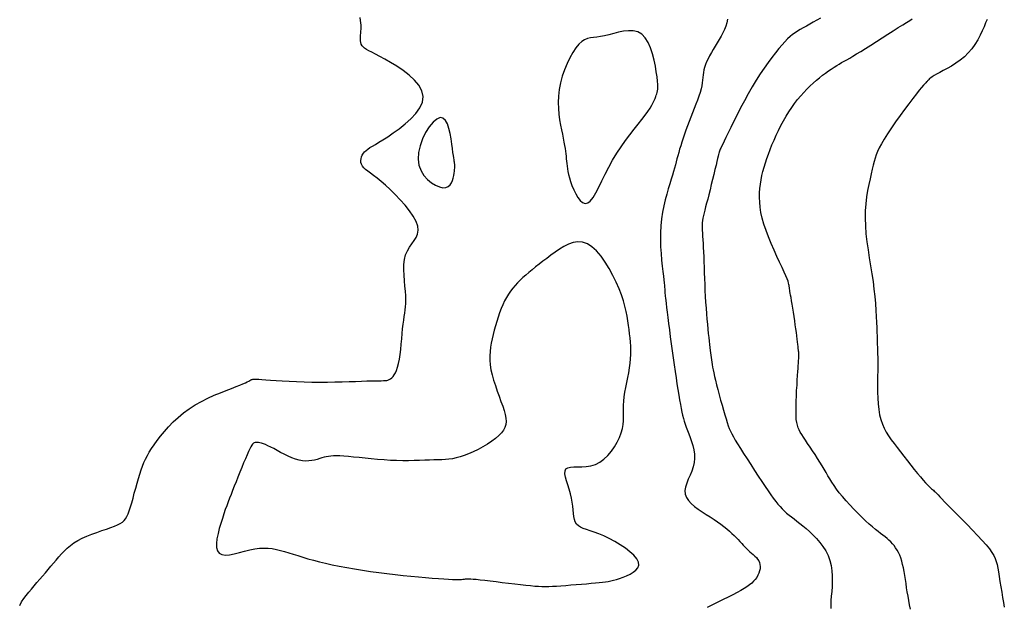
# Model space of a CAD drawing. Header units: millimetres. Extents: x 32690613 to 32693367, y 5343692 to 5344708.
# Tile 296 of 656: x 32692750.5 to 32692764.93, y 5344007.43 to 5344016.02. Entities that reach past the tile are written whole.
import ezdxf

# ---------------------------------------------------------------- set-up
doc = ezdxf.new("R2010")
doc.units = ezdxf.units.MM
doc.header["$LTSCALE"] = 20
for name, color, linetype in [('02-DGM_HL_493.00', 102, 'Continuous'), ('02-DGM_HL_493.50', 112, 'Continuous'), ('02-DGM_HL_494.00', 122, 'Continuous'), ('02-DGM_HL_494.50', 132, 'Continuous'), ('02-DGM_HL_495.00', 142, 'Continuous')]:
    doc.layers.add(name, color=color, linetype=linetype)

msp = doc.modelspace()

# ---------------------------------------------------------------- linework, layer by layer
at = {"layer": '02-DGM_HL_493.00', "elevation": 493, "flags": 128}
msp.add_lwpolyline([(32692764.678, 5344016.017), (32692764.658, 5344015.969), (32692764.634, 5344015.914), (32692764.607, 5344015.853), (32692764.577, 5344015.788), (32692764.541, 5344015.722), (32692764.501, 5344015.655), (32692764.456, 5344015.589), (32692764.404, 5344015.528), (32692764.347, 5344015.472), (32692764.286, 5344015.422), (32692764.222, 5344015.377), (32692764.158, 5344015.336), (32692764.096, 5344015.3), (32692764.037, 5344015.269), (32692763.984, 5344015.241), (32692763.939, 5344015.217), (32692763.902, 5344015.197), (32692763.874, 5344015.179), (32692763.853, 5344015.164), (32692763.837, 5344015.152), (32692763.826, 5344015.141), (32692763.818, 5344015.132), (32692763.812, 5344015.124), (32692763.806, 5344015.118), (32692763.8, 5344015.111), (32692763.792, 5344015.103), (32692763.781, 5344015.092), (32692763.766, 5344015.077), (32692763.746, 5344015.054), (32692763.719, 5344015.023), (32692763.685, 5344014.982), (32692763.643, 5344014.929), (32692763.592, 5344014.862), (32692763.533, 5344014.785), (32692763.47, 5344014.7), (32692763.404, 5344014.61), (32692763.339, 5344014.518), (32692763.276, 5344014.429), (32692763.219, 5344014.343), (32692763.169, 5344014.266), (32692763.129, 5344014.198), (32692763.097, 5344014.139), (32692763.072, 5344014.086), (32692763.053, 5344014.036), (32692763.037, 5344013.988), (32692763.023, 5344013.938), (32692763.01, 5344013.885), (32692762.996, 5344013.825), (32692762.98, 5344013.758), (32692762.963, 5344013.683), (32692762.945, 5344013.601), (32692762.928, 5344013.512), (32692762.913, 5344013.417), (32692762.901, 5344013.317), (32692762.893, 5344013.213), (32692762.891, 5344013.104), (32692762.895, 5344012.992), (32692762.904, 5344012.877), (32692762.918, 5344012.761), (32692762.934, 5344012.643), (32692762.953, 5344012.525), (32692762.972, 5344012.408), (32692762.99, 5344012.291), (32692763.007, 5344012.177), (32692763.021, 5344012.065), (32692763.033, 5344011.956), (32692763.042, 5344011.853), (32692763.05, 5344011.755), (32692763.055, 5344011.663), (32692763.06, 5344011.578), (32692763.063, 5344011.502), (32692763.065, 5344011.434), (32692763.067, 5344011.377), (32692763.068, 5344011.328), (32692763.069, 5344011.286), (32692763.07, 5344011.251), (32692763.071, 5344011.221), (32692763.072, 5344011.195), (32692763.072, 5344011.171), (32692763.073, 5344011.149), (32692763.074, 5344011.126), (32692763.075, 5344011.102), (32692763.076, 5344011.076), (32692763.077, 5344011.046), (32692763.078, 5344011.011), (32692763.078, 5344010.969), (32692763.078, 5344010.921), (32692763.077, 5344010.863), (32692763.075, 5344010.795), (32692763.074, 5344010.72), (32692763.073, 5344010.639), (32692763.074, 5344010.555), (32692763.077, 5344010.469), (32692763.082, 5344010.383), (32692763.091, 5344010.301), (32692763.104, 5344010.223), (32692763.122, 5344010.153), (32692763.144, 5344010.087), (32692763.17, 5344010.027), (32692763.201, 5344009.969), (32692763.235, 5344009.913), (32692763.274, 5344009.858), (32692763.316, 5344009.801), (32692763.361, 5344009.742), (32692763.409, 5344009.68), (32692763.46, 5344009.615), (32692763.511, 5344009.55), (32692763.562, 5344009.485), (32692763.612, 5344009.423), (32692763.659, 5344009.365), (32692763.703, 5344009.312), (32692763.742, 5344009.266), (32692763.776, 5344009.228), (32692763.804, 5344009.198), (32692763.828, 5344009.173), (32692763.849, 5344009.154), (32692763.866, 5344009.139), (32692763.88, 5344009.127), (32692763.893, 5344009.116), (32692763.905, 5344009.106), (32692763.916, 5344009.096), (32692763.928, 5344009.083), (32692763.943, 5344009.068), (32692763.961, 5344009.048), (32692763.985, 5344009.023), (32692764.017, 5344008.99), (32692764.056, 5344008.949), (32692764.106, 5344008.898), (32692764.167, 5344008.837), (32692764.236, 5344008.767), (32692764.311, 5344008.692), (32692764.388, 5344008.613), (32692764.466, 5344008.533), (32692764.539, 5344008.455), (32692764.607, 5344008.382), (32692764.666, 5344008.315), (32692764.713, 5344008.257), (32692764.749, 5344008.206), (32692764.777, 5344008.161), (32692764.798, 5344008.117), (32692764.813, 5344008.073), (32692764.825, 5344008.027), (32692764.835, 5344007.977), (32692764.844, 5344007.919), (32692764.855, 5344007.852), (32692764.867, 5344007.779), (32692764.88, 5344007.702), (32692764.894, 5344007.622), (32692764.907, 5344007.544), (32692764.919, 5344007.469), (32692764.931, 5344007.401)], dxfattribs=at)
at = {"layer": '02-DGM_HL_493.50', "elevation": 493.5, "flags": 128}
msp.add_lwpolyline([(32692763.554, 5344007.373), (32692763.543, 5344007.435), (32692763.531, 5344007.499), (32692763.521, 5344007.562), (32692763.51, 5344007.626), (32692763.5, 5344007.688), (32692763.491, 5344007.75), (32692763.482, 5344007.81), (32692763.472, 5344007.868), (32692763.463, 5344007.924), (32692763.452, 5344007.978), (32692763.441, 5344008.03), (32692763.428, 5344008.078), (32692763.414, 5344008.124), (32692763.398, 5344008.166), (32692763.38, 5344008.205), (32692763.361, 5344008.241), (32692763.339, 5344008.274), (32692763.317, 5344008.305), (32692763.293, 5344008.333), (32692763.267, 5344008.36), (32692763.241, 5344008.386), (32692763.213, 5344008.41), (32692763.184, 5344008.433), (32692763.152, 5344008.457), (32692763.119, 5344008.483), (32692763.082, 5344008.512), (32692763.042, 5344008.544), (32692762.998, 5344008.58), (32692762.95, 5344008.622), (32692762.897, 5344008.671), (32692762.842, 5344008.724), (32692762.784, 5344008.781), (32692762.725, 5344008.841), (32692762.668, 5344008.903), (32692762.612, 5344008.964), (32692762.56, 5344009.024), (32692762.513, 5344009.081), (32692762.472, 5344009.135), (32692762.436, 5344009.186), (32692762.404, 5344009.235), (32692762.374, 5344009.283), (32692762.346, 5344009.33), (32692762.319, 5344009.377), (32692762.291, 5344009.426), (32692762.261, 5344009.477), (32692762.228, 5344009.53), (32692762.193, 5344009.585), (32692762.157, 5344009.641), (32692762.12, 5344009.697), (32692762.084, 5344009.751), (32692762.049, 5344009.803), (32692762.017, 5344009.851), (32692761.988, 5344009.895), (32692761.963, 5344009.933), (32692761.941, 5344009.968), (32692761.923, 5344010.001), (32692761.909, 5344010.034), (32692761.898, 5344010.07), (32692761.889, 5344010.109), (32692761.883, 5344010.155), (32692761.88, 5344010.21), (32692761.879, 5344010.274), (32692761.879, 5344010.346), (32692761.881, 5344010.423), (32692761.884, 5344010.502), (32692761.888, 5344010.582), (32692761.893, 5344010.66), (32692761.897, 5344010.733), (32692761.901, 5344010.799), (32692761.905, 5344010.856), (32692761.908, 5344010.904), (32692761.911, 5344010.944), (32692761.913, 5344010.976), (32692761.915, 5344011.003), (32692761.917, 5344011.025), (32692761.918, 5344011.042), (32692761.919, 5344011.056), (32692761.92, 5344011.068), (32692761.92, 5344011.077), (32692761.921, 5344011.084), (32692761.921, 5344011.09), (32692761.921, 5344011.094), (32692761.921, 5344011.098), (32692761.921, 5344011.101), (32692761.921, 5344011.104), (32692761.921, 5344011.106), (32692761.921, 5344011.11), (32692761.921, 5344011.114), (32692761.92, 5344011.12), (32692761.919, 5344011.129), (32692761.918, 5344011.14), (32692761.917, 5344011.155), (32692761.915, 5344011.173), (32692761.912, 5344011.196), (32692761.909, 5344011.224), (32692761.906, 5344011.256), (32692761.902, 5344011.292), (32692761.896, 5344011.333), (32692761.891, 5344011.379), (32692761.884, 5344011.428), (32692761.876, 5344011.483), (32692761.868, 5344011.541), (32692761.859, 5344011.602), (32692761.849, 5344011.665), (32692761.84, 5344011.727), (32692761.83, 5344011.787), (32692761.821, 5344011.844), (32692761.813, 5344011.896), (32692761.805, 5344011.941), (32692761.799, 5344011.978), (32692761.794, 5344012.009), (32692761.79, 5344012.033), (32692761.787, 5344012.053), (32692761.784, 5344012.068), (32692761.782, 5344012.08), (32692761.781, 5344012.09), (32692761.78, 5344012.1), (32692761.78, 5344012.109), (32692761.778, 5344012.121), (32692761.775, 5344012.135), (32692761.77, 5344012.155), (32692761.761, 5344012.181), (32692761.748, 5344012.215), (32692761.73, 5344012.259), (32692761.705, 5344012.314), (32692761.674, 5344012.382), (32692761.638, 5344012.46), (32692761.598, 5344012.546), (32692761.557, 5344012.638), (32692761.515, 5344012.734), (32692761.475, 5344012.831), (32692761.439, 5344012.927), (32692761.407, 5344013.02), (32692761.383, 5344013.107), (32692761.365, 5344013.189), (32692761.353, 5344013.267), (32692761.346, 5344013.34), (32692761.343, 5344013.41), (32692761.345, 5344013.477), (32692761.35, 5344013.542), (32692761.357, 5344013.606), (32692761.367, 5344013.668), (32692761.379, 5344013.73), (32692761.394, 5344013.792), (32692761.41, 5344013.854), (32692761.429, 5344013.916), (32692761.45, 5344013.98), (32692761.473, 5344014.045), (32692761.498, 5344014.112), (32692761.526, 5344014.18), (32692761.556, 5344014.251), (32692761.587, 5344014.322), (32692761.621, 5344014.393), (32692761.657, 5344014.464), (32692761.694, 5344014.534), (32692761.733, 5344014.602), (32692761.774, 5344014.667), (32692761.815, 5344014.73), (32692761.858, 5344014.789), (32692761.902, 5344014.846), (32692761.947, 5344014.9), (32692761.993, 5344014.951), (32692762.038, 5344014.999), (32692762.084, 5344015.045), (32692762.131, 5344015.088), (32692762.177, 5344015.128), (32692762.222, 5344015.166), (32692762.267, 5344015.201), (32692762.312, 5344015.234), (32692762.355, 5344015.265), (32692762.396, 5344015.293), (32692762.437, 5344015.319), (32692762.475, 5344015.343), (32692762.511, 5344015.365), (32692762.547, 5344015.387), (32692762.584, 5344015.408), (32692762.623, 5344015.43), (32692762.665, 5344015.454), (32692762.713, 5344015.482), (32692762.766, 5344015.514), (32692762.828, 5344015.552), (32692762.898, 5344015.596), (32692762.976, 5344015.644), (32692763.057, 5344015.696), (32692763.14, 5344015.749), (32692763.223, 5344015.802), (32692763.303, 5344015.853), (32692763.377, 5344015.9), (32692763.443, 5344015.942), (32692763.499, 5344015.977), (32692763.545, 5344016.006), (32692763.583, 5344016.029)], dxfattribs=at)
at = {"layer": '02-DGM_HL_494.00', "elevation": 494, "flags": 128}
msp.add_lwpolyline([(32692762.238, 5344016.037), (32692762.184, 5344016.007), (32692762.131, 5344015.978), (32692762.079, 5344015.95), (32692762.03, 5344015.923), (32692761.984, 5344015.898), (32692761.941, 5344015.873), (32692761.902, 5344015.85), (32692761.865, 5344015.825), (32692761.829, 5344015.798), (32692761.793, 5344015.768), (32692761.756, 5344015.734), (32692761.716, 5344015.694), (32692761.674, 5344015.647), (32692761.628, 5344015.593), (32692761.578, 5344015.532), (32692761.525, 5344015.464), (32692761.469, 5344015.389), (32692761.412, 5344015.308), (32692761.354, 5344015.221), (32692761.295, 5344015.129), (32692761.236, 5344015.032), (32692761.178, 5344014.931), (32692761.121, 5344014.827), (32692761.066, 5344014.724), (32692761.014, 5344014.623), (32692760.966, 5344014.527), (32692760.922, 5344014.438), (32692760.884, 5344014.358), (32692760.851, 5344014.289), (32692760.824, 5344014.234), (32692760.804, 5344014.191), (32692760.788, 5344014.158), (32692760.777, 5344014.134), (32692760.769, 5344014.117), (32692760.764, 5344014.105), (32692760.761, 5344014.097), (32692760.758, 5344014.092), (32692760.756, 5344014.086), (32692760.754, 5344014.08), (32692760.752, 5344014.071), (32692760.748, 5344014.059), (32692760.743, 5344014.04), (32692760.737, 5344014.015), (32692760.729, 5344013.981), (32692760.719, 5344013.937), (32692760.706, 5344013.883), (32692760.69, 5344013.819), (32692760.674, 5344013.749), (32692760.656, 5344013.674), (32692760.637, 5344013.598), (32692760.619, 5344013.522), (32692760.601, 5344013.45), (32692760.584, 5344013.383), (32692760.568, 5344013.324), (32692760.554, 5344013.271), (32692760.542, 5344013.225), (32692760.531, 5344013.183), (32692760.522, 5344013.144), (32692760.514, 5344013.108), (32692760.509, 5344013.074), (32692760.505, 5344013.039), (32692760.504, 5344013.004), (32692760.503, 5344012.967), (32692760.505, 5344012.928), (32692760.507, 5344012.886), (32692760.51, 5344012.84), (32692760.513, 5344012.791), (32692760.517, 5344012.737), (32692760.52, 5344012.677), (32692760.523, 5344012.612), (32692760.526, 5344012.541), (32692760.528, 5344012.466), (32692760.531, 5344012.387), (32692760.534, 5344012.305), (32692760.537, 5344012.221), (32692760.54, 5344012.135), (32692760.544, 5344012.048), (32692760.549, 5344011.96), (32692760.554, 5344011.874), (32692760.56, 5344011.789), (32692760.567, 5344011.706), (32692760.573, 5344011.626), (32692760.58, 5344011.55), (32692760.586, 5344011.479), (32692760.593, 5344011.414), (32692760.599, 5344011.355), (32692760.604, 5344011.301), (32692760.609, 5344011.253), (32692760.615, 5344011.209), (32692760.62, 5344011.168), (32692760.624, 5344011.131), (32692760.629, 5344011.096), (32692760.634, 5344011.062), (32692760.638, 5344011.029), (32692760.643, 5344010.996), (32692760.649, 5344010.961), (32692760.655, 5344010.924), (32692760.663, 5344010.884), (32692760.673, 5344010.838), (32692760.685, 5344010.787), (32692760.698, 5344010.729), (32692760.715, 5344010.663), (32692760.734, 5344010.592), (32692760.754, 5344010.517), (32692760.774, 5344010.44), (32692760.796, 5344010.364), (32692760.816, 5344010.291), (32692760.836, 5344010.223), (32692760.854, 5344010.162), (32692760.871, 5344010.109), (32692760.886, 5344010.064), (32692760.901, 5344010.023), (32692760.918, 5344009.984), (32692760.938, 5344009.944), (32692760.961, 5344009.901), (32692760.989, 5344009.853), (32692761.023, 5344009.797), (32692761.064, 5344009.731), (32692761.11, 5344009.657), (32692761.161, 5344009.577), (32692761.215, 5344009.494), (32692761.269, 5344009.409), (32692761.324, 5344009.326), (32692761.376, 5344009.247), (32692761.425, 5344009.174), (32692761.469, 5344009.108), (32692761.51, 5344009.05), (32692761.546, 5344008.999), (32692761.581, 5344008.954), (32692761.613, 5344008.913), (32692761.645, 5344008.877), (32692761.676, 5344008.843), (32692761.708, 5344008.812), (32692761.741, 5344008.783), (32692761.776, 5344008.754), (32692761.812, 5344008.726), (32692761.85, 5344008.696), (32692761.891, 5344008.665), (32692761.933, 5344008.632), (32692761.978, 5344008.596), (32692762.026, 5344008.556), (32692762.076, 5344008.512), (32692762.127, 5344008.463), (32692762.178, 5344008.41), (32692762.227, 5344008.353), (32692762.273, 5344008.293), (32692762.314, 5344008.228), (32692762.349, 5344008.16), (32692762.376, 5344008.089), (32692762.394, 5344008.014), (32692762.405, 5344007.938), (32692762.41, 5344007.861), (32692762.409, 5344007.783), (32692762.406, 5344007.707), (32692762.401, 5344007.634), (32692762.395, 5344007.564), (32692762.391, 5344007.499), (32692762.389, 5344007.439), (32692762.389, 5344007.383)], dxfattribs=at)
at = {"layer": '02-DGM_HL_494.50', "elevation": 494.5, "flags": 128}
for points in [[(32692750.5, 5344007.429), (32692750.529, 5344007.48), (32692750.562, 5344007.528), (32692750.597, 5344007.575), (32692750.634, 5344007.622), (32692750.673, 5344007.668), (32692750.713, 5344007.715), (32692750.753, 5344007.763), (32692750.794, 5344007.811), (32692750.836, 5344007.859), (32692750.877, 5344007.907), (32692750.918, 5344007.954), (32692750.958, 5344008.002), (32692750.997, 5344008.048), (32692751.035, 5344008.094), (32692751.073, 5344008.139), (32692751.112, 5344008.183), (32692751.152, 5344008.226), (32692751.196, 5344008.267), (32692751.243, 5344008.306), (32692751.295, 5344008.344), (32692751.353, 5344008.379), (32692751.417, 5344008.413), (32692751.486, 5344008.444), (32692751.558, 5344008.473), (32692751.631, 5344008.5), (32692751.703, 5344008.525), (32692751.771, 5344008.548), (32692751.834, 5344008.57), (32692751.889, 5344008.591), (32692751.935, 5344008.61), (32692751.974, 5344008.629), (32692752.005, 5344008.649), (32692752.032, 5344008.672), (32692752.053, 5344008.699), (32692752.072, 5344008.731), (32692752.089, 5344008.77), (32692752.106, 5344008.817), (32692752.124, 5344008.872), (32692752.142, 5344008.934), (32692752.161, 5344009.002), (32692752.18, 5344009.074), (32692752.2, 5344009.147), (32692752.22, 5344009.219), (32692752.24, 5344009.289), (32692752.26, 5344009.355), (32692752.279, 5344009.416), (32692752.3, 5344009.472), (32692752.321, 5344009.524), (32692752.345, 5344009.575), (32692752.371, 5344009.625), (32692752.4, 5344009.676), (32692752.434, 5344009.729), (32692752.472, 5344009.785), (32692752.516, 5344009.847), (32692752.566, 5344009.912), (32692752.621, 5344009.98), (32692752.682, 5344010.049), (32692752.749, 5344010.118), (32692752.821, 5344010.186), (32692752.899, 5344010.251), (32692752.983, 5344010.312), (32692753.072, 5344010.369), (32692753.165, 5344010.42), (32692753.259, 5344010.467), (32692753.352, 5344010.509), (32692753.442, 5344010.547), (32692753.526, 5344010.581), (32692753.603, 5344010.611), (32692753.671, 5344010.637), (32692753.727, 5344010.659), (32692753.772, 5344010.678), (32692753.808, 5344010.694), (32692753.836, 5344010.708), (32692753.857, 5344010.718), (32692753.874, 5344010.727), (32692753.886, 5344010.734), (32692753.897, 5344010.739), (32692753.906, 5344010.743), (32692753.917, 5344010.745), (32692753.93, 5344010.747), (32692753.948, 5344010.747), (32692753.973, 5344010.746), (32692754.006, 5344010.744), (32692754.05, 5344010.741), (32692754.106, 5344010.737), (32692754.175, 5344010.732), (32692754.257, 5344010.727), (32692754.349, 5344010.721), (32692754.449, 5344010.716), (32692754.556, 5344010.711), (32692754.668, 5344010.707), (32692754.782, 5344010.704), (32692754.896, 5344010.703), (32692755.01, 5344010.703), (32692755.12, 5344010.705), (32692755.227, 5344010.707), (32692755.329, 5344010.71), (32692755.424, 5344010.714), (32692755.511, 5344010.717), (32692755.59, 5344010.72), (32692755.658, 5344010.722), (32692755.715, 5344010.723), (32692755.762, 5344010.723), (32692755.8, 5344010.723), (32692755.831, 5344010.724), (32692755.857, 5344010.725), (32692755.879, 5344010.728), (32692755.898, 5344010.732), (32692755.916, 5344010.739), (32692755.935, 5344010.75), (32692755.954, 5344010.764), (32692755.973, 5344010.783), (32692755.991, 5344010.807), (32692756.009, 5344010.838), (32692756.025, 5344010.875), (32692756.04, 5344010.921), (32692756.054, 5344010.975), (32692756.065, 5344011.037), (32692756.075, 5344011.107), (32692756.084, 5344011.182), (32692756.092, 5344011.259), (32692756.099, 5344011.337), (32692756.105, 5344011.414), (32692756.112, 5344011.486), (32692756.12, 5344011.553), (32692756.128, 5344011.612), (32692756.136, 5344011.665), (32692756.144, 5344011.714), (32692756.151, 5344011.761), (32692756.156, 5344011.808), (32692756.16, 5344011.857), (32692756.161, 5344011.91), (32692756.159, 5344011.97), (32692756.154, 5344012.038), (32692756.147, 5344012.111), (32692756.139, 5344012.189), (32692756.133, 5344012.269), (32692756.13, 5344012.349), (32692756.132, 5344012.427), (32692756.141, 5344012.501), (32692756.157, 5344012.568), (32692756.183, 5344012.628), (32692756.215, 5344012.681), (32692756.25, 5344012.73), (32692756.283, 5344012.777), (32692756.312, 5344012.824), (32692756.333, 5344012.874), (32692756.341, 5344012.929), (32692756.334, 5344012.99), (32692756.309, 5344013.059), (32692756.267, 5344013.134), (32692756.213, 5344013.214), (32692756.149, 5344013.295), (32692756.079, 5344013.376), (32692756.005, 5344013.454), (32692755.932, 5344013.526), (32692755.861, 5344013.591), (32692755.797, 5344013.646), (32692755.738, 5344013.692), (32692755.686, 5344013.732), (32692755.641, 5344013.765), (32692755.602, 5344013.794), (32692755.569, 5344013.82), (32692755.543, 5344013.845), (32692755.523, 5344013.87), (32692755.509, 5344013.896), (32692755.502, 5344013.923), (32692755.5, 5344013.951), (32692755.503, 5344013.978), (32692755.511, 5344014.006), (32692755.522, 5344014.032), (32692755.538, 5344014.057), (32692755.556, 5344014.08), (32692755.578, 5344014.1), (32692755.603, 5344014.12), (32692755.633, 5344014.14), (32692755.669, 5344014.162), (32692755.713, 5344014.188), (32692755.764, 5344014.219), (32692755.824, 5344014.256), (32692755.895, 5344014.301), (32692755.976, 5344014.356), (32692756.063, 5344014.418), (32692756.151, 5344014.488), (32692756.234, 5344014.563), (32692756.307, 5344014.642), (32692756.365, 5344014.724), (32692756.403, 5344014.808), (32692756.414, 5344014.891), (32692756.396, 5344014.974), (32692756.352, 5344015.054), (32692756.288, 5344015.132), (32692756.209, 5344015.205), (32692756.12, 5344015.273), (32692756.027, 5344015.336), (32692755.936, 5344015.391), (32692755.851, 5344015.439), (32692755.777, 5344015.479), (32692755.714, 5344015.511), (32692755.661, 5344015.538), (32692755.618, 5344015.56), (32692755.582, 5344015.58), (32692755.555, 5344015.598), (32692755.533, 5344015.616), (32692755.518, 5344015.635), (32692755.507, 5344015.656), (32692755.499, 5344015.68), (32692755.495, 5344015.706), (32692755.494, 5344015.734), (32692755.495, 5344015.762), (32692755.496, 5344015.791), (32692755.499, 5344015.82), (32692755.501, 5344015.848), (32692755.503, 5344015.876), (32692755.503, 5344015.905), (32692755.503, 5344015.935), (32692755.501, 5344015.968), (32692755.497, 5344016.005), (32692755.492, 5344016.048)], [(32692760.874, 5344016.022), (32692760.865, 5344015.972), (32692760.85, 5344015.923), (32692760.83, 5344015.873), (32692760.807, 5344015.824), (32692760.78, 5344015.775), (32692760.752, 5344015.726), (32692760.722, 5344015.678), (32692760.693, 5344015.629), (32692760.665, 5344015.581), (32692760.638, 5344015.534), (32692760.612, 5344015.488), (32692760.589, 5344015.443), (32692760.568, 5344015.399), (32692760.551, 5344015.357), (32692760.537, 5344015.317), (32692760.528, 5344015.279), (32692760.521, 5344015.242), (32692760.516, 5344015.206), (32692760.513, 5344015.17), (32692760.509, 5344015.132), (32692760.505, 5344015.092), (32692760.498, 5344015.049), (32692760.487, 5344015.002), (32692760.473, 5344014.951), (32692760.455, 5344014.896), (32692760.434, 5344014.838), (32692760.411, 5344014.777), (32692760.386, 5344014.715), (32692760.361, 5344014.651), (32692760.335, 5344014.587), (32692760.311, 5344014.523), (32692760.287, 5344014.46), (32692760.265, 5344014.398), (32692760.244, 5344014.338), (32692760.224, 5344014.279), (32692760.206, 5344014.223), (32692760.189, 5344014.169), (32692760.173, 5344014.117), (32692760.159, 5344014.068), (32692760.146, 5344014.022), (32692760.134, 5344013.977), (32692760.122, 5344013.933), (32692760.11, 5344013.888), (32692760.097, 5344013.841), (32692760.083, 5344013.792), (32692760.067, 5344013.737), (32692760.049, 5344013.677), (32692760.028, 5344013.61), (32692760.006, 5344013.537), (32692759.983, 5344013.458), (32692759.961, 5344013.374), (32692759.94, 5344013.285), (32692759.921, 5344013.192), (32692759.906, 5344013.095), (32692759.896, 5344012.995), (32692759.891, 5344012.892), (32692759.89, 5344012.788), (32692759.894, 5344012.686), (32692759.9, 5344012.586), (32692759.908, 5344012.492), (32692759.917, 5344012.404), (32692759.926, 5344012.325), (32692759.934, 5344012.257), (32692759.941, 5344012.201), (32692759.946, 5344012.156), (32692759.949, 5344012.12), (32692759.952, 5344012.092), (32692759.954, 5344012.07), (32692759.955, 5344012.053), (32692759.956, 5344012.039), (32692759.956, 5344012.027), (32692759.957, 5344012.015), (32692759.958, 5344012.001), (32692759.959, 5344011.984), (32692759.962, 5344011.962), (32692759.965, 5344011.934), (32692759.969, 5344011.898), (32692759.974, 5344011.853), (32692759.981, 5344011.797), (32692759.99, 5344011.728), (32692760, 5344011.65), (32692760.011, 5344011.562), (32692760.023, 5344011.468), (32692760.036, 5344011.368), (32692760.05, 5344011.266), (32692760.064, 5344011.162), (32692760.078, 5344011.059), (32692760.092, 5344010.958), (32692760.106, 5344010.86), (32692760.12, 5344010.766), (32692760.133, 5344010.677), (32692760.146, 5344010.592), (32692760.159, 5344010.513), (32692760.171, 5344010.441), (32692760.183, 5344010.375), (32692760.194, 5344010.317), (32692760.205, 5344010.264), (32692760.216, 5344010.216), (32692760.228, 5344010.171), (32692760.24, 5344010.128), (32692760.254, 5344010.085), (32692760.27, 5344010.041), (32692760.287, 5344009.994), (32692760.307, 5344009.943), (32692760.328, 5344009.889), (32692760.348, 5344009.832), (32692760.366, 5344009.772), (32692760.381, 5344009.711), (32692760.39, 5344009.648), (32692760.392, 5344009.585), (32692760.387, 5344009.522), (32692760.372, 5344009.459), (32692760.35, 5344009.398), (32692760.325, 5344009.337), (32692760.3, 5344009.278), (32692760.277, 5344009.22), (32692760.259, 5344009.164), (32692760.251, 5344009.111), (32692760.255, 5344009.06), (32692760.272, 5344009.011), (32692760.302, 5344008.965), (32692760.343, 5344008.921), (32692760.392, 5344008.879), (32692760.446, 5344008.839), (32692760.504, 5344008.8), (32692760.564, 5344008.762), (32692760.622, 5344008.725), (32692760.677, 5344008.689), (32692760.728, 5344008.653), (32692760.777, 5344008.618), (32692760.822, 5344008.584), (32692760.864, 5344008.55), (32692760.903, 5344008.517), (32692760.939, 5344008.485), (32692760.972, 5344008.453), (32692761.003, 5344008.423), (32692761.031, 5344008.394), (32692761.057, 5344008.365), (32692761.082, 5344008.338), (32692761.105, 5344008.311), (32692761.129, 5344008.286), (32692761.152, 5344008.261), (32692761.176, 5344008.238), (32692761.201, 5344008.216), (32692761.227, 5344008.194), (32692761.252, 5344008.173), (32692761.275, 5344008.152), (32692761.297, 5344008.13), (32692761.316, 5344008.107), (32692761.332, 5344008.083), (32692761.344, 5344008.057), (32692761.35, 5344008.029), (32692761.353, 5344007.999), (32692761.351, 5344007.967), (32692761.344, 5344007.936), (32692761.334, 5344007.903), (32692761.32, 5344007.871), (32692761.302, 5344007.84), (32692761.281, 5344007.81), (32692761.257, 5344007.782), (32692761.229, 5344007.755), (32692761.197, 5344007.728), (32692761.16, 5344007.702), (32692761.118, 5344007.675), (32692761.07, 5344007.647), (32692761.016, 5344007.617), (32692760.954, 5344007.585), (32692760.885, 5344007.55), (32692760.811, 5344007.514), (32692760.733, 5344007.476), (32692760.654, 5344007.437), (32692760.575, 5344007.399)]]:
    msp.add_lwpolyline(points, dxfattribs=at)
msp.add_lwpolyline([(32692756.339, 5344013.971), (32692756.352, 5344013.882), (32692756.382, 5344013.802), (32692756.425, 5344013.732), (32692756.478, 5344013.672), (32692756.535, 5344013.624), (32692756.595, 5344013.588), (32692756.652, 5344013.564), (32692756.704, 5344013.553), (32692756.747, 5344013.556), (32692756.781, 5344013.57), (32692756.808, 5344013.593), (32692756.829, 5344013.624), (32692756.844, 5344013.658), (32692756.855, 5344013.695), (32692756.862, 5344013.731), (32692756.868, 5344013.764), (32692756.871, 5344013.793), (32692756.874, 5344013.818), (32692756.876, 5344013.839), (32692756.877, 5344013.856), (32692756.877, 5344013.871), (32692756.877, 5344013.884), (32692756.876, 5344013.896), (32692756.875, 5344013.906), (32692756.873, 5344013.917), (32692756.872, 5344013.929), (32692756.869, 5344013.944), (32692756.866, 5344013.964), (32692756.862, 5344013.991), (32692756.858, 5344014.025), (32692756.851, 5344014.07), (32692756.844, 5344014.126), (32692756.835, 5344014.193), (32692756.824, 5344014.269), (32692756.809, 5344014.347), (32692756.791, 5344014.422), (32692756.768, 5344014.488), (32692756.739, 5344014.54), (32692756.704, 5344014.573), (32692756.661, 5344014.58), (32692756.612, 5344014.559), (32692756.558, 5344014.513), (32692756.503, 5344014.446), (32692756.45, 5344014.363), (32692756.404, 5344014.269), (32692756.368, 5344014.169), (32692756.345, 5344014.068)], close=True, dxfattribs=at)
at = {"layer": '02-DGM_HL_495.00', "elevation": 495, "flags": 128}
for points in [[(32692759.83, 5344014.91), (32692759.837, 5344014.931), (32692759.843, 5344014.95), (32692759.848, 5344014.972), (32692759.851, 5344014.997), (32692759.853, 5344015.028), (32692759.852, 5344015.067), (32692759.848, 5344015.116), (32692759.841, 5344015.177), (32692759.831, 5344015.251), (32692759.818, 5344015.335), (32692759.799, 5344015.425), (32692759.776, 5344015.515), (32692759.746, 5344015.603), (32692759.711, 5344015.683), (32692759.668, 5344015.751), (32692759.617, 5344015.803), (32692759.559, 5344015.836), (32692759.494, 5344015.852), (32692759.424, 5344015.854), (32692759.352, 5344015.846), (32692759.279, 5344015.831), (32692759.207, 5344015.812), (32692759.137, 5344015.793), (32692759.072, 5344015.778), (32692759.013, 5344015.768), (32692758.959, 5344015.761), (32692758.91, 5344015.757), (32692758.864, 5344015.75), (32692758.821, 5344015.74), (32692758.779, 5344015.722), (32692758.737, 5344015.695), (32692758.694, 5344015.656), (32692758.651, 5344015.602), (32692758.606, 5344015.536), (32692758.563, 5344015.459), (32692758.522, 5344015.374), (32692758.484, 5344015.282), (32692758.451, 5344015.186), (32692758.425, 5344015.089), (32692758.406, 5344014.991), (32692758.395, 5344014.896), (32692758.392, 5344014.803), (32692758.395, 5344014.714), (32692758.403, 5344014.629), (32692758.414, 5344014.548), (32692758.428, 5344014.472), (32692758.442, 5344014.401), (32692758.455, 5344014.336), (32692758.467, 5344014.277), (32692758.477, 5344014.223), (32692758.486, 5344014.174), (32692758.493, 5344014.13), (32692758.499, 5344014.088), (32692758.504, 5344014.05), (32692758.508, 5344014.013), (32692758.512, 5344013.977), (32692758.515, 5344013.942), (32692758.518, 5344013.907), (32692758.522, 5344013.87), (32692758.527, 5344013.832), (32692758.534, 5344013.79), (32692758.544, 5344013.746), (32692758.557, 5344013.697), (32692758.574, 5344013.643), (32692758.595, 5344013.584), (32692758.62, 5344013.523), (32692758.649, 5344013.464), (32692758.68, 5344013.411), (32692758.714, 5344013.367), (32692758.75, 5344013.336), (32692758.787, 5344013.322), (32692758.825, 5344013.329), (32692758.863, 5344013.358), (32692758.903, 5344013.409), (32692758.944, 5344013.478), (32692758.987, 5344013.56), (32692759.032, 5344013.653), (32692759.081, 5344013.752), (32692759.133, 5344013.855), (32692759.189, 5344013.957), (32692759.25, 5344014.057), (32692759.314, 5344014.152), (32692759.379, 5344014.243), (32692759.444, 5344014.329), (32692759.507, 5344014.409), (32692759.566, 5344014.484), (32692759.62, 5344014.553), (32692759.668, 5344014.615), (32692759.707, 5344014.67), (32692759.74, 5344014.719), (32692759.765, 5344014.762), (32692759.785, 5344014.8), (32692759.801, 5344014.833), (32692759.813, 5344014.862), (32692759.822, 5344014.888)], [(32692756.571, 5344009.561), (32692756.506, 5344009.559), (32692756.436, 5344009.556), (32692756.361, 5344009.554), (32692756.282, 5344009.552), (32692756.2, 5344009.55), (32692756.114, 5344009.55), (32692756.025, 5344009.552), (32692755.933, 5344009.555), (32692755.84, 5344009.561), (32692755.746, 5344009.568), (32692755.653, 5344009.577), (32692755.562, 5344009.586), (32692755.474, 5344009.596), (32692755.392, 5344009.604), (32692755.317, 5344009.612), (32692755.25, 5344009.617), (32692755.191, 5344009.621), (32692755.141, 5344009.622), (32692755.098, 5344009.622), (32692755.06, 5344009.619), (32692755.026, 5344009.614), (32692754.993, 5344009.608), (32692754.962, 5344009.601), (32692754.93, 5344009.591), (32692754.897, 5344009.581), (32692754.861, 5344009.57), (32692754.822, 5344009.56), (32692754.782, 5344009.552), (32692754.739, 5344009.547), (32692754.694, 5344009.545), (32692754.646, 5344009.548), (32692754.596, 5344009.557), (32692754.543, 5344009.572), (32692754.488, 5344009.592), (32692754.433, 5344009.617), (32692754.378, 5344009.644), (32692754.324, 5344009.673), (32692754.272, 5344009.701), (32692754.224, 5344009.727), (32692754.179, 5344009.751), (32692754.139, 5344009.77), (32692754.103, 5344009.786), (32692754.072, 5344009.797), (32692754.044, 5344009.806), (32692754.02, 5344009.812), (32692753.999, 5344009.815), (32692753.981, 5344009.817), (32692753.965, 5344009.817), (32692753.951, 5344009.815), (32692753.938, 5344009.812), (32692753.926, 5344009.805), (32692753.914, 5344009.794), (32692753.902, 5344009.778), (32692753.888, 5344009.755), (32692753.872, 5344009.724), (32692753.854, 5344009.685), (32692753.833, 5344009.636), (32692753.808, 5344009.58), (32692753.782, 5344009.517), (32692753.755, 5344009.45), (32692753.727, 5344009.381), (32692753.699, 5344009.311), (32692753.671, 5344009.242), (32692753.645, 5344009.176), (32692753.621, 5344009.115), (32692753.598, 5344009.057), (32692753.576, 5344009.001), (32692753.555, 5344008.946), (32692753.535, 5344008.891), (32692753.514, 5344008.833), (32692753.493, 5344008.771), (32692753.471, 5344008.704), (32692753.448, 5344008.632), (32692753.426, 5344008.557), (32692753.407, 5344008.481), (32692753.392, 5344008.407), (32692753.385, 5344008.338), (32692753.386, 5344008.278), (32692753.398, 5344008.228), (32692753.423, 5344008.193), (32692753.463, 5344008.173), (32692753.515, 5344008.167), (32692753.577, 5344008.172), (32692753.646, 5344008.185), (32692753.72, 5344008.203), (32692753.797, 5344008.223), (32692753.873, 5344008.243), (32692753.947, 5344008.258), (32692754.016, 5344008.267), (32692754.081, 5344008.27), (32692754.143, 5344008.268), (32692754.203, 5344008.261), (32692754.262, 5344008.25), (32692754.321, 5344008.235), (32692754.381, 5344008.218), (32692754.443, 5344008.199), (32692754.508, 5344008.179), (32692754.576, 5344008.158), (32692754.649, 5344008.136), (32692754.725, 5344008.113), (32692754.806, 5344008.091), (32692754.893, 5344008.068), (32692754.984, 5344008.046), (32692755.082, 5344008.024), (32692755.185, 5344008.003), (32692755.294, 5344007.983), (32692755.408, 5344007.964), (32692755.524, 5344007.946), (32692755.643, 5344007.928), (32692755.763, 5344007.912), (32692755.883, 5344007.897), (32692756.003, 5344007.883), (32692756.12, 5344007.869), (32692756.235, 5344007.858), (32692756.345, 5344007.847), (32692756.45, 5344007.837), (32692756.548, 5344007.829), (32692756.637, 5344007.822), (32692756.716, 5344007.816), (32692756.785, 5344007.812), (32692756.842, 5344007.81), (32692756.888, 5344007.808), (32692756.924, 5344007.808), (32692756.953, 5344007.808), (32692756.976, 5344007.809), (32692756.994, 5344007.811), (32692757.008, 5344007.812), (32692757.02, 5344007.814), (32692757.033, 5344007.816), (32692757.046, 5344007.818), (32692757.063, 5344007.818), (32692757.084, 5344007.818), (32692757.112, 5344007.817), (32692757.147, 5344007.815), (32692757.192, 5344007.811), (32692757.249, 5344007.805), (32692757.318, 5344007.797), (32692757.397, 5344007.788), (32692757.483, 5344007.777), (32692757.573, 5344007.766), (32692757.665, 5344007.755), (32692757.755, 5344007.744), (32692757.841, 5344007.734), (32692757.919, 5344007.726), (32692757.988, 5344007.719), (32692758.048, 5344007.713), (32692758.103, 5344007.71), (32692758.154, 5344007.708), (32692758.204, 5344007.707), (32692758.255, 5344007.708), (32692758.309, 5344007.71), (32692758.368, 5344007.713), (32692758.433, 5344007.717), (32692758.505, 5344007.722), (32692758.58, 5344007.728), (32692758.656, 5344007.734), (32692758.732, 5344007.741), (32692758.806, 5344007.747), (32692758.875, 5344007.753), (32692758.938, 5344007.759), (32692758.994, 5344007.764), (32692759.042, 5344007.77), (32692759.086, 5344007.775), (32692759.126, 5344007.781), (32692759.166, 5344007.789), (32692759.205, 5344007.798), (32692759.247, 5344007.81), (32692759.292, 5344007.824), (32692759.343, 5344007.842), (32692759.395, 5344007.862), (32692759.447, 5344007.886), (32692759.494, 5344007.914), (32692759.533, 5344007.946), (32692759.56, 5344007.981), (32692759.574, 5344008.021), (32692759.569, 5344008.065), (32692759.544, 5344008.113), (32692759.502, 5344008.164), (32692759.445, 5344008.216), (32692759.377, 5344008.268), (32692759.301, 5344008.319), (32692759.221, 5344008.366), (32692759.14, 5344008.409), (32692759.062, 5344008.447), (32692758.989, 5344008.477), (32692758.922, 5344008.501), (32692758.862, 5344008.522), (32692758.808, 5344008.54), (32692758.761, 5344008.557), (32692758.721, 5344008.575), (32692758.688, 5344008.596), (32692758.663, 5344008.622), (32692758.644, 5344008.653), (32692758.631, 5344008.689), (32692758.623, 5344008.731), (32692758.617, 5344008.777), (32692758.613, 5344008.828), (32692758.607, 5344008.883), (32692758.599, 5344008.941), (32692758.588, 5344009.003), (32692758.571, 5344009.067), (32692758.552, 5344009.131), (32692758.532, 5344009.195), (32692758.513, 5344009.256), (32692758.499, 5344009.311), (32692758.492, 5344009.36), (32692758.493, 5344009.4), (32692758.507, 5344009.43), (32692758.533, 5344009.447), (32692758.572, 5344009.456), (32692758.62, 5344009.458), (32692758.677, 5344009.458), (32692758.739, 5344009.458), (32692758.804, 5344009.463), (32692758.871, 5344009.474), (32692758.938, 5344009.495), (32692759.002, 5344009.529), (32692759.063, 5344009.574), (32692759.12, 5344009.629), (32692759.172, 5344009.69), (32692759.218, 5344009.756), (32692759.258, 5344009.824), (32692759.292, 5344009.892), (32692759.317, 5344009.959), (32692759.334, 5344010.021), (32692759.345, 5344010.08), (32692759.35, 5344010.137), (32692759.352, 5344010.193), (32692759.351, 5344010.249), (32692759.351, 5344010.305), (32692759.351, 5344010.363), (32692759.354, 5344010.424), (32692759.361, 5344010.489), (32692759.371, 5344010.556), (32692759.384, 5344010.626), (32692759.398, 5344010.697), (32692759.413, 5344010.769), (32692759.427, 5344010.84), (32692759.439, 5344010.91), (32692759.449, 5344010.978), (32692759.455, 5344011.044), (32692759.458, 5344011.107), (32692759.458, 5344011.169), (32692759.456, 5344011.23), (32692759.452, 5344011.29), (32692759.447, 5344011.35), (32692759.44, 5344011.41), (32692759.433, 5344011.472), (32692759.424, 5344011.535), (32692759.415, 5344011.6), (32692759.404, 5344011.668), (32692759.389, 5344011.74), (32692759.371, 5344011.815), (32692759.348, 5344011.896), (32692759.32, 5344011.981), (32692759.285, 5344012.072), (32692759.243, 5344012.169), (32692759.195, 5344012.268), (32692759.142, 5344012.367), (32692759.083, 5344012.462), (32692759.021, 5344012.55), (32692758.956, 5344012.626), (32692758.888, 5344012.688), (32692758.82, 5344012.732), (32692758.75, 5344012.756), (32692758.681, 5344012.761), (32692758.612, 5344012.75), (32692758.544, 5344012.726), (32692758.476, 5344012.693), (32692758.41, 5344012.653), (32692758.346, 5344012.608), (32692758.284, 5344012.562), (32692758.225, 5344012.517), (32692758.168, 5344012.474), (32692758.113, 5344012.432), (32692758.061, 5344012.391), (32692758.011, 5344012.351), (32692757.964, 5344012.311), (32692757.919, 5344012.272), (32692757.876, 5344012.234), (32692757.836, 5344012.196), (32692757.797, 5344012.158), (32692757.761, 5344012.119), (32692757.727, 5344012.078), (32692757.694, 5344012.036), (32692757.664, 5344011.991), (32692757.635, 5344011.944), (32692757.607, 5344011.893), (32692757.582, 5344011.838), (32692757.557, 5344011.78), (32692757.534, 5344011.72), (32692757.513, 5344011.657), (32692757.493, 5344011.593), (32692757.474, 5344011.529), (32692757.456, 5344011.464), (32692757.44, 5344011.401), (32692757.425, 5344011.338), (32692757.412, 5344011.276), (32692757.401, 5344011.214), (32692757.394, 5344011.152), (32692757.39, 5344011.088), (32692757.391, 5344011.023), (32692757.396, 5344010.954), (32692757.407, 5344010.883), (32692757.425, 5344010.808), (32692757.447, 5344010.73), (32692757.472, 5344010.651), (32692757.499, 5344010.572), (32692757.527, 5344010.495), (32692757.554, 5344010.42), (32692757.579, 5344010.35), (32692757.599, 5344010.285), (32692757.615, 5344010.226), (32692757.625, 5344010.173), (32692757.628, 5344010.125), (32692757.624, 5344010.081), (32692757.612, 5344010.039), (32692757.592, 5344009.999), (32692757.563, 5344009.959), (32692757.525, 5344009.919), (32692757.476, 5344009.878), (32692757.419, 5344009.836), (32692757.356, 5344009.795), (32692757.289, 5344009.755), (32692757.219, 5344009.717), (32692757.148, 5344009.682), (32692757.08, 5344009.651), (32692757.014, 5344009.626), (32692756.954, 5344009.605), (32692756.898, 5344009.59), (32692756.844, 5344009.58), (32692756.792, 5344009.572), (32692756.74, 5344009.568), (32692756.687, 5344009.565), (32692756.631, 5344009.563)]]:
    msp.add_lwpolyline(points, close=True, dxfattribs=at)

doc.saveas('drawing.dxf')
